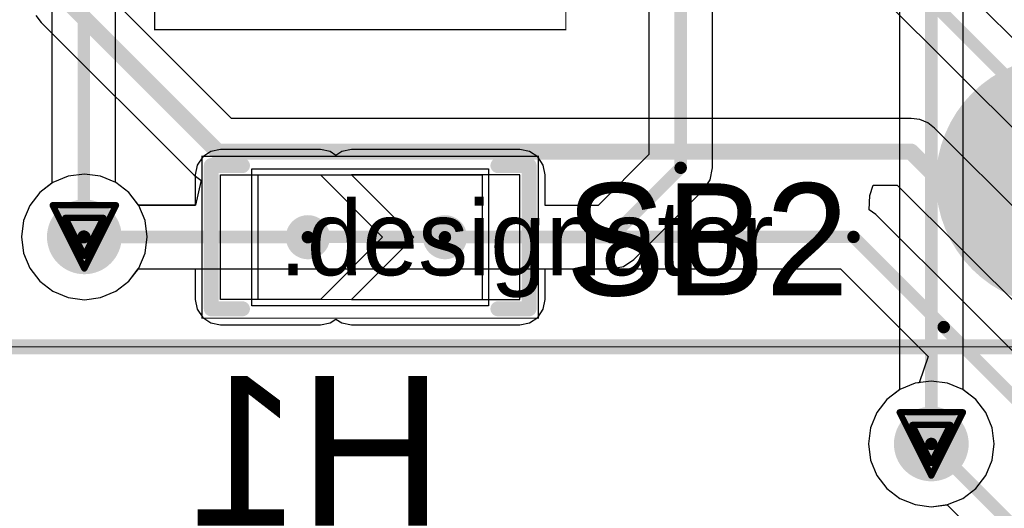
# Model space of a CAD drawing. Header units: millimetres. Extents: x 138 to 555, y 26 to 334.
# Tile 428 of 656: x 208.21 to 216.11, y 287.79 to 291.71. Entities that reach past the tile are written whole.
import ezdxf

# ---------------------------------------------------------------- set-up
doc = ezdxf.new("R2010")
doc.units = ezdxf.units.MM
for name, color, linetype in [('BottomLayer', 5, 'Continuous'), ('BottomOverlay', 54, 'Continuous'), ('DrillDrawing', 1, 'Continuous'), ('Mechanical20', 56, 'Continuous'), ('Mechanical27', 56, 'Continuous'), ('MidLayer1', 16, 'Continuous'), ('MidLayer2', 76, 'Continuous'), ('MidLayer3', 90, 'Continuous'), ('MidLayer4', 156, 'Continuous'), ('MultiLayer', 9, 'Continuous'), ('TopLayer', 1, 'Continuous'), ('TopOverlay', 2, 'Continuous'), ('TopPaste', 8, 'Continuous'), ('TopSolder', 216, 'Continuous'), ('ViaHoleLayer', 16, 'Continuous')]:
    doc.layers.add(name, color=color, linetype=linetype)

# ---------------------------------------------------------------- blocks, each defined once
blk = doc.blocks.new('CON_FCI_20021311_XXX20XXLF_MOD_MB1299_953')
at = {"layer": 'Mechanical20', "const_width": 0.00999998}
for points in [[(6.72500306, 1.64999924), (-6.724997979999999, 1.64999924)], [(6.72500306, -1.64999924), (6.72500306, 1.64999924)], [(6.72500306, -1.64999924), (-6.724997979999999, -1.64999924)]]:
    blk.add_lwpolyline(points, dxfattribs=at)
at = {"layer": 'Mechanical20', "const_width": 0.00499872}
for points in [[(6.7225037, 1.64999924, 1), (6.72750242, 1.64999924, 1)], [(6.7225037, 1.64999924, 1), (6.72750242, 1.64999924, 1)], [(6.7225037, -1.64999924, 1), (6.72750242, -1.64999924, 1)], [(6.7225037, -1.64999924, 1), (6.72750242, -1.64999924, 1)]]:
    blk.add_lwpolyline(points, format="xyb", close=True, dxfattribs=at)
at = {"layer": 'Mechanical27', "const_width": 0.00999998}
blk.add_lwpolyline([(9.27100508, -6.984999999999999), (9.27100508, 7.01499994)], dxfattribs=at)
at = {"layer": 'TopOverlay', "const_width": 0.11999976}
blk.add_lwpolyline([(9.27100508, -6.984999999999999), (9.27100508, 7.01499994)], dxfattribs=at)
blk = doc.blocks.new('SOLDER_BRIDGE_R0603_0R_955')
at = {"layer": 'Mechanical20', "const_width": 0.00999998}
for points in [[(-1.34999984, 0.6500012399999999), (-0.1999996, 0.6500012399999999)], [(-1.34999984, -0.6500012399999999), (-1.34999984, 0.6500012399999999)], [(-0.1999996, 0.6500012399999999), (1.34999984, 0.6500012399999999)], [(1.34999984, -0.6500012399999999), (1.34999984, 0.6500012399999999)], [(-1.34999984, -0.6500012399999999), (1.34999984, -0.6500012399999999)]]:
    blk.add_lwpolyline(points, dxfattribs=at)
at = {"layer": 'Mechanical20', "const_width": 0.00499872}
for points in [[(-1.3524992, 0.6500012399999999, 1), (-1.34750048, 0.6500012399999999, 1)], [(-1.3524992, 0.6500012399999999, 1), (-1.34750048, 0.6500012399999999, 1)], [(-0.20249896, 0.6500012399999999, 1), (-0.19750024, 0.6500012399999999, 1)], [(-0.20249896, 0.6500012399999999, 1), (-0.19750024, 0.6500012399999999, 1)], [(1.34750048, 0.6500012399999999, 1), (1.3524992, 0.6500012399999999, 1)], [(1.34750048, 0.6500012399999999, 1), (1.3524992, 0.6500012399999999, 1)], [(-1.3524992, -0.6500012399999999, 1), (-1.34750048, -0.6500012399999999, 1)], [(-1.3524992, -0.6500012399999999, 1), (-1.34750048, -0.6500012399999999, 1)], [(1.34750048, -0.6500012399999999, 1), (1.3524992, -0.6500012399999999, 1)], [(1.34750048, -0.6500012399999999, 1), (1.3524992, -0.6500012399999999, 1)]]:
    blk.add_lwpolyline(points, format="xyb", close=True, dxfattribs=at)
at = {"layer": 'Mechanical27', "const_width": 0.00999998}
for points in [[(-0.90000074, -0.499999), (-0.90000074, 0.499999)], [(-0.90000074, 0.499999), (0.90000074, 0.499999)], [(0.90000074, -0.499999), (0.90000074, 0.499999)], [(-0.90000074, -0.499999), (0.90000074, -0.499999)]]:
    blk.add_lwpolyline(points, dxfattribs=at)
at = {"layer": 'Mechanical27', "const_width": 0.00499872}
for points in [[(-0.9025000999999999, 0.499999, 1), (-0.8975013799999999, 0.499999, 1)], [(-0.9025000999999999, 0.499999, 1), (-0.8975013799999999, 0.499999, 1)], [(0.8975013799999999, 0.499999, 1), (0.9025000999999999, 0.499999, 1)], [(0.8975013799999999, 0.499999, 1), (0.9025000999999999, 0.499999, 1)], [(-0.9025000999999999, -0.499999, 1), (-0.8975013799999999, -0.499999, 1)], [(-0.9025000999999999, -0.499999, 1), (-0.8975013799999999, -0.499999, 1)], [(0.8975013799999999, -0.499999, 1), (0.9025000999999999, -0.499999, 1)], [(0.8975013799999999, -0.499999, 1), (0.9025000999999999, -0.499999, 1)]]:
    blk.add_lwpolyline(points, format="xyb", close=True, dxfattribs=at)
at = {"layer": 'TopLayer'}
for p, q in [((-1.20000014, -0.499999), (-1.20000014, 0.499999)), ((-1.20000014, 0.499999), (-0.3999992, 0.499999)), ((-0.3999992, 0.499999), (0.0999998, 0)), ((-0.1499997, 0.499999), (-0.1499997, 0.499999)), ((-0.1499997, 0.499999), (0.3499993, 0)), ((1.20000014, 0.499999), (-0.1499997, 0.499999)), ((1.20000014, -0.499999), (1.20000014, 0.499999)), ((0.0999998, 0), (-0.3999992, -0.499999)), ((0.3499993, 0), (-0.1499997, -0.499999)), ((-1.20000014, -0.499999), (-1.20000014, -0.499999)), ((-0.3999992, -0.499999), (-1.20000014, -0.499999)), ((-0.1499997, -0.499999), (1.20000014, -0.499999))]:
    blk.add_line(p, q, dxfattribs=at)
at = {"layer": 'TopLayer', "const_width": 0.127}
for points in [[(-0.563499, 0, 1), (-0.436499, 0, 1)], [(0.5364987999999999, 0, 1), (0.6634987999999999, 0, 1)]]:
    blk.add_lwpolyline(points, format="xyb", close=True, dxfattribs=at)
at = {"layer": 'TopOverlay', "const_width": 0.11999976}
for points in [[(-1.27500126, 0.17500092), (-1.27500126, 0.57500012)], [(-1.27500126, 0.57500012), (-1.02499922, 0.57500012)], [(1.02499922, 0.57500012), (1.27500126, 0.57500012)], [(1.27500126, -0.57500012), (1.27500126, 0.57500012)], [(-1.27500126, -0.57500012), (-1.27500126, 0.17500092)], [(-1.27500126, -0.57500012), (-1.02499922, -0.57500012)], [(1.02499922, -0.57500012), (1.27500126, -0.57500012)]]:
    blk.add_lwpolyline(points, dxfattribs=at)
at = {"layer": 'TopOverlay', "const_width": 0.05999988}
for points in [[(-1.3050012, 0.57500012, 1), (-1.24500132, 0.57500012, 1)], [(-1.3050012, 0.57500012, 1), (-1.24500132, 0.57500012, 1)], [(-1.05499916, 0.57500012, 1), (-0.9949992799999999, 0.57500012, 1)], [(0.9949992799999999, 0.57500012, 1), (1.05499916, 0.57500012, 1)], [(1.24500132, 0.57500012, 1), (1.3050012, 0.57500012, 1)], [(1.24500132, 0.57500012, 1), (1.3050012, 0.57500012, 1)], [(-1.3050012, 0.17500092, 1), (-1.24500132, 0.17500092, 1)], [(-1.3050012, 0.17500092, 1), (-1.24500132, 0.17500092, 1)], [(-1.3050012, -0.57500012, 1), (-1.24500132, -0.57500012, 1)], [(-1.3050012, -0.57500012, 1), (-1.24500132, -0.57500012, 1)], [(-1.05499916, -0.57500012, 1), (-0.9949992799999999, -0.57500012, 1)], [(0.9949992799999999, -0.57500012, 1), (1.05499916, -0.57500012, 1)], [(1.24500132, -0.57500012, 1), (1.3050012, -0.57500012, 1)], [(1.24500132, -0.57500012, 1), (1.3050012, -0.57500012, 1)]]:
    blk.add_lwpolyline(points, format="xyb", close=True, dxfattribs=at)
at = {"layer": 'TopPaste', "const_width": 0.127}
for points in [[(-0.563499, 0, 1), (-0.436499, 0, 1)], [(0.5364987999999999, 0, 1), (0.6634987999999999, 0, 1)]]:
    blk.add_lwpolyline(points, format="xyb", close=True, dxfattribs=at)
at = {"layer": 'TopSolder'}
for p, q in [((-0.95000064, 0.5499989), (-0.95000064, 0.5499989)), ((-0.95000064, 0.5499989), (0.95000064, 0.5499989)), ((-0.95000064, -0.5499989), (-0.95000064, 0.5499989)), ((0.95000064, 0.5499989), (0.95000064, -0.5499989)), ((0.95000064, -0.5499989), (-0.95000064, -0.5499989))]:
    blk.add_line(p, q, dxfattribs=at)
at = {"layer": 'TopSolder', "const_width": 0.1769999}
for points in [[(-0.5884976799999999, 0, 1), (-0.41150032, 0, 1)], [(0.51150012, 0, 1), (0.68849748, 0, 1)]]:
    blk.add_lwpolyline(points, format="xyb", close=True, dxfattribs=at)

msp = doc.modelspace()

# ---------------------------------------------------------------- linework, layer by layer
at = {"layer": 'BottomLayer'}
for p, q in [((217.3690852, 290.3693583), (212.4108274, 295.3276161)), ((212.32132542, 294.69616448), (217.08326662, 289.93422328)), ((209.90508184, 290.92077198), (208.83389526, 291.99195856)), ((208.33513578, 291.74760294), (208.3776122, 291.69224618)), ((208.3776122, 291.69224618), (209.60536946, 290.46448892)), ((215.35844914, 290.92077198), (209.90508184, 290.92077198)), ((215.42762858, 290.91166354), (215.35844914, 290.92077198)), ((215.49209124, 290.88496306), (215.42762858, 290.91166354)), ((215.547448, 290.84248664), (215.49209124, 290.88496306)), ((217.950796, 288.43913864), (215.547448, 290.84248664)), ((208.59345378, 290.45708482), (208.4718208, 290.40670138)), ((208.7239793, 290.47426792), (208.59345378, 290.45708482)), ((208.85450482, 290.45708482), (208.7239793, 290.47426792)), ((208.9761378, 290.40670138), (208.85450482, 290.45708482)), ((209.60536946, 290.46448892), (209.65766298, 290.424362)), ((208.4718208, 290.40670138), (208.367376, 290.32655676)), ((209.0805826, 290.32655676), (208.9761378, 290.40670138)), ((209.65898886, 290.41446362), (209.61527038, 290.2243624)), ((209.65766298, 290.424362), (209.65898886, 290.41446362)), ((215.02654734, 290.30130662), (215.05527982, 290.38620358)), ((215.05527982, 290.38620358), (215.24773562, 290.38620358)), ((215.24773562, 290.38620358), (217.65108362, 287.98285558)), ((208.367376, 290.32655676), (208.28723138, 290.22211196)), ((209.15900002, 290.2243624), (209.0805826, 290.32655676)), ((215.0220109, 290.18620398), (215.02654734, 290.30130662)), ((208.28723138, 290.22211196), (208.23684794, 290.10047898)), ((209.61527038, 290.2243624), (209.15900002, 290.2243624)), ((215.0766336, 290.14970418), (215.0220109, 290.18620398)), ((215.80041422, 289.42592356), (215.0766336, 290.14970418)), ((208.23684794, 290.10047898), (208.21966484, 289.96995346)), ((208.21966484, 289.96995346), (208.23684794, 289.83942794)), ((208.23684794, 289.83942794), (208.28723138, 289.71779496)), ((208.28723138, 289.71779496), (208.367376, 289.61335016)), ((209.0805826, 289.61335016), (209.15825072, 289.71456916)), ((209.15825072, 289.71456916), (214.79081502, 289.71456916)), ((214.79081502, 289.71456916), (215.4399425, 289.06544168)), ((208.367376, 289.61335016), (208.4718208, 289.53320554)), ((208.9761378, 289.53320554), (209.0805826, 289.61335016)), ((208.4718208, 289.53320554), (208.59345378, 289.4828221)), ((208.85450482, 289.4828221), (208.9761378, 289.53320554)), ((208.59345378, 289.4828221), (208.7239793, 289.465639)), ((208.7239793, 289.465639), (208.85450482, 289.4828221)), ((215.80042184, 289.42591848), (215.80041422, 289.42592356)), ((217.79095634, 287.43538398), (215.80042184, 289.42591848)), ((215.4399425, 289.06544168), (215.43995012, 289.0654366)), ((215.43995012, 289.0654366), (215.4957717, 289.00961502)), ((215.4957717, 289.00961502), (215.42358998, 288.79895504)), ((215.3899299, 288.79452274), (215.26829692, 288.7441393)), ((215.42358998, 288.79895504), (215.3899299, 288.79452274)), ((215.26829692, 288.7441393), (215.16385212, 288.66399468)), ((215.16385212, 288.66399468), (215.0837075, 288.55954988)), ((215.0837075, 288.55954988), (215.03332406, 288.4379169)), ((215.03332406, 288.4379169), (215.01614096, 288.30739138)), ((215.01614096, 288.30739138), (215.03332406, 288.17686586)), ((215.03332406, 288.17686586), (215.0837075, 288.05523288)), ((215.0837075, 288.05523288), (215.16385212, 287.95078808)), ((215.16385212, 287.95078808), (215.26829692, 287.87064346)), ((215.26829692, 287.87064346), (215.3899299, 287.82026002)), ((215.3899299, 287.82026002), (215.52045542, 287.80307692)), ((215.52045542, 287.80307692), (215.64755956, 287.81981044)), ((215.64755956, 287.81981044), (238.84021828, 264.62715172))]:
    msp.add_line(p, q, dxfattribs=at)
for points, const_width in [([(212.230589, 295.1473777), (217.26350502, 290.11446168)], 0.0999998), ([(208.56661106, 291.88124504), (209.79436832, 290.65348778)], 0.12999974), ([(209.79436832, 290.65348778), (215.35844914, 290.65348778)], 0.12999974), ([(215.35844914, 290.65348778), (217.84008248, 288.17185444)], 0.12999974), ([(208.7239793, 289.96995346), (208.72446698, 289.96946578)], 0.0999998), ([(208.72446698, 289.96946578), (214.8963952, 289.96946578)], 0.0999998), ([(214.8963952, 289.96946578), (215.6201809, 289.24568008)], 0.0999998), ([(215.6201809, 289.24568008), (215.62018344, 289.24568008)], 0.0999998), ([(215.62018344, 289.24568008), (217.68537616, 287.18048736)], 0.0999998), ([(215.52045542, 288.30739138), (239.02045668, 264.80739012)], 0.0999998)]:
    msp.add_lwpolyline(points, dxfattribs=dict(at, const_width=const_width))
for points, const_width in [([(209.76186902, 290.65348778, 1), (209.82686762, 290.65348778, 1)], 0.0649986), ([(209.76186902, 290.65348778, 1), (209.82686762, 290.65348778, 1)], 0.0649986), ([(215.32594984, 290.65348778, 1), (215.39094844, 290.65348778, 1)], 0.0649986), ([(215.32594984, 290.65348778, 1), (215.39094844, 290.65348778, 1)], 0.0649986), ([(208.5739796, 289.96995346, 1), (208.873979, 289.96995346, 1)], 0.2999994), ([(208.69898062, 289.96995346, 1), (208.74897798, 289.96995346, 1)], 0.0499999), ([(208.6994683, 289.96946578, 1), (208.74946566, 289.96946578, 1)], 0.0499999), ([(208.6994683, 289.96946578, 1), (208.74946566, 289.96946578, 1)], 0.0499999), ([(214.87139652, 289.96946578, 1), (214.92139388, 289.96946578, 1)], 0.0499999), ([(214.87139652, 289.96946578, 1), (214.92139388, 289.96946578, 1)], 0.0499999), ([(215.59518222, 289.24568008, 1), (215.64517958, 289.24568008, 1)], 0.0499999), ([(215.59518222, 289.24568008, 1), (215.64517958, 289.24568008, 1)], 0.0499999), ([(215.59518476, 289.24568008, 1), (215.64518212, 289.24568008, 1)], 0.0499999), ([(215.59518476, 289.24568008, 1), (215.64518212, 289.24568008, 1)], 0.0499999), ([(215.37045572, 288.30739138, 1), (215.67045512, 288.30739138, 1)], 0.2999994), ([(215.49545674, 288.30739138, 1), (215.5454541, 288.30739138, 1)], 0.0499999)]:
    msp.add_lwpolyline(points, format="xyb", close=True, dxfattribs=dict(at, const_width=const_width))
at = {"layer": 'DrillDrawing', "const_width": 0.0508}
for points in [[(208.4699793, 290.22395346), (208.9779793, 290.22395346)], [(208.4699793, 290.22395346), (208.7239793, 289.71595346)], [(208.7239793, 289.71595346), (208.9779793, 290.22395346)], [(208.5715793, 290.12235346), (208.8763793, 290.12235346)], [(208.5715793, 290.12235346), (208.7239793, 289.81755346)], [(208.7239793, 289.81755346), (208.8763793, 290.12235346)], [(215.26645542, 288.56139138), (215.77445542, 288.56139138)], [(215.26645542, 288.56139138), (215.52045542, 288.05339138)], [(215.52045542, 288.05339138), (215.77445542, 288.56139138)], [(215.36805542, 288.45979138), (215.67285542, 288.45979138)], [(215.36805542, 288.45979138), (215.52045542, 288.15499138)], [(215.52045542, 288.15499138), (215.67285542, 288.45979138)]]:
    msp.add_lwpolyline(points, dxfattribs=at)
at = {"layer": 'DrillDrawing', "const_width": 0.0254}
for points in [[(208.4572793, 290.22395346, 1), (208.4826793, 290.22395346, 1)], [(208.4572793, 290.22395346, 1), (208.4826793, 290.22395346, 1)], [(208.9652793, 290.22395346, 1), (208.9906793, 290.22395346, 1)], [(208.9652793, 290.22395346, 1), (208.9906793, 290.22395346, 1)], [(208.5588793, 290.12235346, 1), (208.5842793, 290.12235346, 1)], [(208.5588793, 290.12235346, 1), (208.5842793, 290.12235346, 1)], [(208.8636793, 290.12235346, 1), (208.8890793, 290.12235346, 1)], [(208.8636793, 290.12235346, 1), (208.8890793, 290.12235346, 1)], [(208.7112793, 289.81755346, 1), (208.7366793, 289.81755346, 1)], [(208.7112793, 289.81755346, 1), (208.7366793, 289.81755346, 1)], [(208.7112793, 289.71595346, 1), (208.7366793, 289.71595346, 1)], [(208.7112793, 289.71595346, 1), (208.7366793, 289.71595346, 1)], [(215.25375542, 288.56139138, 1), (215.27915542, 288.56139138, 1)], [(215.25375542, 288.56139138, 1), (215.27915542, 288.56139138, 1)], [(215.76175542, 288.56139138, 1), (215.78715542, 288.56139138, 1)], [(215.76175542, 288.56139138, 1), (215.78715542, 288.56139138, 1)], [(215.35535542, 288.45979138, 1), (215.38075542, 288.45979138, 1)], [(215.35535542, 288.45979138, 1), (215.38075542, 288.45979138, 1)], [(215.66015542, 288.45979138, 1), (215.68555542, 288.45979138, 1)], [(215.66015542, 288.45979138, 1), (215.68555542, 288.45979138, 1)], [(215.50775542, 288.15499138, 1), (215.53315542, 288.15499138, 1)], [(215.50775542, 288.15499138, 1), (215.53315542, 288.15499138, 1)], [(215.50775542, 288.05339138, 1), (215.53315542, 288.05339138, 1)], [(215.50775542, 288.05339138, 1), (215.53315542, 288.05339138, 1)]]:
    msp.add_lwpolyline(points, format="xyb", close=True, dxfattribs=at)
at = {"layer": 'MidLayer1', "const_width": 0.2999994}
for points in [[(208.5739796, 289.96995346, 1), (208.873979, 289.96995346, 1)], [(215.37045572, 288.30739138, 1), (215.67045512, 288.30739138, 1)]]:
    msp.add_lwpolyline(points, format="xyb", close=True, dxfattribs=at)
at = {"layer": 'MidLayer2'}
for p, q in [((208.59345378, 290.45708482), (208.4718208, 290.40670138)), ((208.7239793, 290.47426792), (208.59345378, 290.45708482)), ((208.85450482, 290.45708482), (208.7239793, 290.47426792)), ((208.9761378, 290.40670138), (208.85450482, 290.45708482)), ((208.4718208, 290.40670138), (208.367376, 290.32655676)), ((209.0805826, 290.32655676), (208.9761378, 290.40670138)), ((208.367376, 290.32655676), (208.28723138, 290.22211196)), ((209.16072722, 290.22211196), (209.0805826, 290.32655676)), ((208.28723138, 290.22211196), (208.23684794, 290.10047898)), ((209.21111066, 290.10047898), (209.16072722, 290.22211196)), ((208.23684794, 290.10047898), (208.21966484, 289.96995346)), ((209.22829376, 289.96995346), (209.21111066, 290.10047898)), ((208.21966484, 289.96995346), (208.23684794, 289.83942794)), ((209.21111066, 289.83942794), (209.22829376, 289.96995346)), ((208.23684794, 289.83942794), (208.28723138, 289.71779496)), ((209.16072722, 289.71779496), (209.21111066, 289.83942794)), ((208.28723138, 289.71779496), (208.367376, 289.61335016)), ((209.0805826, 289.61335016), (209.16072722, 289.71779496)), ((208.367376, 289.61335016), (208.4718208, 289.53320554)), ((208.9761378, 289.53320554), (209.0805826, 289.61335016)), ((208.4718208, 289.53320554), (208.59345378, 289.4828221)), ((208.85450482, 289.4828221), (208.9761378, 289.53320554)), ((208.59345378, 289.4828221), (208.7239793, 289.465639)), ((208.7239793, 289.465639), (208.85450482, 289.4828221)), ((215.3899299, 288.79452274), (215.26829692, 288.7441393)), ((215.52045542, 288.81170584), (215.3899299, 288.79452274)), ((215.65098094, 288.79452274), (215.52045542, 288.81170584)), ((215.77261392, 288.7441393), (215.65098094, 288.79452274)), ((215.26829692, 288.7441393), (215.16385212, 288.66399468)), ((215.87705872, 288.66399468), (215.77261392, 288.7441393)), ((215.16385212, 288.66399468), (215.0837075, 288.55954988)), ((215.95720334, 288.55954988), (215.87705872, 288.66399468)), ((215.0837075, 288.55954988), (215.03332406, 288.4379169)), ((216.00758678, 288.4379169), (215.95720334, 288.55954988)), ((215.03332406, 288.4379169), (215.01614096, 288.30739138)), ((216.02476988, 288.30739138), (216.00758678, 288.4379169)), ((215.01614096, 288.30739138), (215.03332406, 288.17686586)), ((216.00758678, 288.17686586), (216.02476988, 288.30739138)), ((215.03332406, 288.17686586), (215.0837075, 288.05523288)), ((215.95720334, 288.05523288), (216.00758678, 288.17686586)), ((215.0837075, 288.05523288), (215.16385212, 287.95078808)), ((215.87705872, 287.95078808), (215.95720334, 288.05523288)), ((215.16385212, 287.95078808), (215.26829692, 287.87064346)), ((215.77261392, 287.87064346), (215.87705872, 287.95078808)), ((215.26829692, 287.87064346), (215.3899299, 287.82026002)), ((215.65098094, 287.82026002), (215.77261392, 287.87064346)), ((215.3899299, 287.82026002), (215.52045542, 287.80307692)), ((215.52045542, 287.80307692), (215.65098094, 287.82026002))]:
    msp.add_line(p, q, dxfattribs=at)
at = {"layer": 'MidLayer2', "const_width": 0.2999994}
for points in [[(208.5739796, 289.96995346, 1), (208.873979, 289.96995346, 1)], [(215.37045572, 288.30739138, 1), (215.67045512, 288.30739138, 1)]]:
    msp.add_lwpolyline(points, format="xyb", close=True, dxfattribs=at)
at = {"layer": 'MidLayer3'}
for p, q in [((208.59345378, 290.45708482), (208.4718208, 290.40670138)), ((208.7239793, 290.47426792), (208.59345378, 290.45708482)), ((208.85450482, 290.45708482), (208.7239793, 290.47426792)), ((208.9761378, 290.40670138), (208.85450482, 290.45708482)), ((208.4718208, 290.40670138), (208.367376, 290.32655676)), ((209.0805826, 290.32655676), (208.9761378, 290.40670138)), ((208.367376, 290.32655676), (208.28723138, 290.22211196)), ((209.16072722, 290.22211196), (209.0805826, 290.32655676)), ((208.28723138, 290.22211196), (208.23684794, 290.10047898)), ((209.21111066, 290.10047898), (209.16072722, 290.22211196)), ((208.23684794, 290.10047898), (208.21966484, 289.96995346)), ((209.22829376, 289.96995346), (209.21111066, 290.10047898)), ((208.21966484, 289.96995346), (208.23684794, 289.83942794)), ((209.21111066, 289.83942794), (209.22829376, 289.96995346)), ((208.23684794, 289.83942794), (208.28723138, 289.71779496)), ((209.16072722, 289.71779496), (209.21111066, 289.83942794)), ((208.28723138, 289.71779496), (208.367376, 289.61335016)), ((209.0805826, 289.61335016), (209.16072722, 289.71779496)), ((208.367376, 289.61335016), (208.4718208, 289.53320554)), ((208.9761378, 289.53320554), (209.0805826, 289.61335016)), ((208.4718208, 289.53320554), (208.59345378, 289.4828221)), ((208.85450482, 289.4828221), (208.9761378, 289.53320554)), ((208.59345378, 289.4828221), (208.7239793, 289.465639)), ((208.7239793, 289.465639), (208.85450482, 289.4828221)), ((215.3899299, 288.79452274), (215.26829692, 288.7441393)), ((215.52045542, 288.81170584), (215.3899299, 288.79452274)), ((215.65098094, 288.79452274), (215.52045542, 288.81170584)), ((215.77261392, 288.7441393), (215.65098094, 288.79452274)), ((215.26829692, 288.7441393), (215.16385212, 288.66399468)), ((215.87705872, 288.66399468), (215.77261392, 288.7441393)), ((215.16385212, 288.66399468), (215.0837075, 288.55954988)), ((215.95720334, 288.55954988), (215.87705872, 288.66399468)), ((215.0837075, 288.55954988), (215.03332406, 288.4379169)), ((216.00758678, 288.4379169), (215.95720334, 288.55954988)), ((215.03332406, 288.4379169), (215.01614096, 288.30739138)), ((216.02476988, 288.30739138), (216.00758678, 288.4379169)), ((215.01614096, 288.30739138), (215.03332406, 288.17686586)), ((216.00758678, 288.17686586), (216.02476988, 288.30739138)), ((215.03332406, 288.17686586), (215.0837075, 288.05523288)), ((215.95720334, 288.05523288), (216.00758678, 288.17686586)), ((215.0837075, 288.05523288), (215.16385212, 287.95078808)), ((215.87705872, 287.95078808), (215.95720334, 288.05523288)), ((215.16385212, 287.95078808), (215.26829692, 287.87064346)), ((215.77261392, 287.87064346), (215.87705872, 287.95078808)), ((215.26829692, 287.87064346), (215.3899299, 287.82026002)), ((215.65098094, 287.82026002), (215.77261392, 287.87064346)), ((215.3899299, 287.82026002), (215.52045542, 287.80307692)), ((215.52045542, 287.80307692), (215.65098094, 287.82026002))]:
    msp.add_line(p, q, dxfattribs=at)
at = {"layer": 'MidLayer3', "const_width": 0.2999994}
for points in [[(208.5739796, 289.96995346, 1), (208.873979, 289.96995346, 1)], [(215.37045572, 288.30739138, 1), (215.67045512, 288.30739138, 1)]]:
    msp.add_lwpolyline(points, format="xyb", close=True, dxfattribs=at)
at = {"layer": 'MidLayer4'}
for p, q in [((208.59345378, 290.45708482), (208.4718208, 290.40670138)), ((208.7239793, 290.47426792), (208.59345378, 290.45708482)), ((208.85450482, 290.45708482), (208.7239793, 290.47426792)), ((208.9761378, 290.40670138), (208.85450482, 290.45708482)), ((208.4718208, 290.40670138), (208.367376, 290.32655676)), ((209.0805826, 290.32655676), (208.9761378, 290.40670138)), ((208.367376, 290.32655676), (208.28723138, 290.22211196)), ((209.16072722, 290.22211196), (209.0805826, 290.32655676)), ((208.28723138, 290.22211196), (208.23684794, 290.10047898)), ((209.21111066, 290.10047898), (209.16072722, 290.22211196)), ((208.23684794, 290.10047898), (208.21966484, 289.96995346)), ((209.22829376, 289.96995346), (209.21111066, 290.10047898)), ((208.21966484, 289.96995346), (208.23684794, 289.83942794)), ((209.21111066, 289.83942794), (209.22829376, 289.96995346)), ((208.23684794, 289.83942794), (208.28723138, 289.71779496)), ((209.16072722, 289.71779496), (209.21111066, 289.83942794)), ((208.28723138, 289.71779496), (208.367376, 289.61335016)), ((209.0805826, 289.61335016), (209.16072722, 289.71779496)), ((208.367376, 289.61335016), (208.4718208, 289.53320554)), ((208.9761378, 289.53320554), (209.0805826, 289.61335016)), ((208.4718208, 289.53320554), (208.59345378, 289.4828221)), ((208.85450482, 289.4828221), (208.9761378, 289.53320554)), ((208.59345378, 289.4828221), (208.7239793, 289.465639)), ((208.7239793, 289.465639), (208.85450482, 289.4828221)), ((215.3899299, 288.79452274), (215.26829692, 288.7441393)), ((215.52045542, 288.81170584), (215.3899299, 288.79452274)), ((215.65098094, 288.79452274), (215.52045542, 288.81170584)), ((215.77261392, 288.7441393), (215.65098094, 288.79452274)), ((215.26829692, 288.7441393), (215.16385212, 288.66399468)), ((215.87705872, 288.66399468), (215.77261392, 288.7441393)), ((215.16385212, 288.66399468), (215.0837075, 288.55954988)), ((215.95720334, 288.55954988), (215.87705872, 288.66399468)), ((215.0837075, 288.55954988), (215.03332406, 288.4379169)), ((216.00758678, 288.4379169), (215.95720334, 288.55954988)), ((215.03332406, 288.4379169), (215.01614096, 288.30739138)), ((216.02476988, 288.30739138), (216.00758678, 288.4379169)), ((215.01614096, 288.30739138), (215.03332406, 288.17686586)), ((216.00758678, 288.17686586), (216.02476988, 288.30739138)), ((215.03332406, 288.17686586), (215.0837075, 288.05523288)), ((215.95720334, 288.05523288), (216.00758678, 288.17686586)), ((215.0837075, 288.05523288), (215.16385212, 287.95078808)), ((215.87705872, 287.95078808), (215.95720334, 288.05523288)), ((215.16385212, 287.95078808), (215.26829692, 287.87064346)), ((215.77261392, 287.87064346), (215.87705872, 287.95078808)), ((215.26829692, 287.87064346), (215.3899299, 287.82026002)), ((215.65098094, 287.82026002), (215.77261392, 287.87064346)), ((215.3899299, 287.82026002), (215.52045542, 287.80307692)), ((215.52045542, 287.80307692), (215.65098094, 287.82026002))]:
    msp.add_line(p, q, dxfattribs=at)
at = {"layer": 'MidLayer4', "const_width": 0.2999994}
for points in [[(208.5739796, 289.96995346, 1), (208.873979, 289.96995346, 1)], [(215.37045572, 288.30739138, 1), (215.67045512, 288.30739138, 1)]]:
    msp.add_lwpolyline(points, format="xyb", close=True, dxfattribs=at)
at = {"layer": 'MultiLayer', "const_width": 0.2999994}
for points in [[(208.5739796, 289.96995346, 1), (208.873979, 289.96995346, 1)], [(215.37045572, 288.30739138, 1), (215.67045512, 288.30739138, 1)]]:
    msp.add_lwpolyline(points, format="xyb", close=True, dxfattribs=at)
at = {"layer": 'TopLayer'}
for p, q in [((215.2655588, 295.75274098), (215.2655588, 288.74203872)), ((215.77535204, 288.74203872), (215.77535204, 295.75274098)), ((213.76417242, 290.52454468), (213.76417242, 293.23179352)), ((213.25437918, 293.1262108), (213.25437918, 290.6301274)), ((208.46422874, 292.32954488), (208.46422874, 290.40087462)), ((208.97402198, 290.40757768), (208.97402198, 292.2239647)), ((209.67344908, 290.61146094), (209.62924546, 290.5453041)), ((209.73960592, 290.65566456), (209.67344908, 290.61146094)), ((209.81764234, 290.6711865), (209.73960592, 290.65566456)), ((210.61764328, 290.6711865), (209.81764234, 290.6711865)), ((210.6956797, 290.65566456), (210.61764328, 290.6711865)), ((210.74264176, 290.6242854), (210.6956797, 290.65566456)), ((210.78960636, 290.65566456), (210.74264176, 290.6242854)), ((210.86764278, 290.67118904), (210.78960636, 290.65566456)), ((210.86765548, 290.6711865), (210.86764278, 290.67118904)), ((212.21764262, 290.6711865), (210.86765548, 290.6711865)), ((212.29567904, 290.65566456), (212.21764262, 290.6711865)), ((212.36183588, 290.61146094), (212.29567904, 290.65566456)), ((212.4060395, 290.5453041), (212.36183588, 290.61146094)), ((213.25437918, 290.6301274), (212.84641962, 290.2221653)), ((209.62924546, 290.5453041), (209.61372352, 290.46726768)), ((212.42156144, 290.46726768), (212.4060395, 290.5453041)), ((209.61372352, 290.46726768), (209.61372352, 290.2221653)), ((212.42156144, 290.2221653), (212.42156144, 290.46726768)), ((213.74476936, 290.42700106), (213.76417242, 290.52454468)), ((208.46422874, 290.40087462), (208.367376, 290.32655676)), ((208.9761378, 290.40670138), (208.97402198, 290.40757768)), ((209.0805826, 290.32655676), (208.9761378, 290.40670138)), ((213.6895142, 290.34430374), (213.74476936, 290.42700106)), ((208.367376, 290.32655676), (208.28723138, 290.22211196)), ((209.16068658, 290.2221653), (209.0805826, 290.32655676)), ((213.1322382, 289.78703028), (213.6895142, 290.34430374)), ((208.28723138, 290.22211196), (208.23684794, 290.10047898)), ((209.61372352, 290.2221653), (209.16068658, 290.2221653)), ((212.84641962, 290.2221653), (212.42156144, 290.2221653)), ((208.23684794, 290.10047898), (208.21966484, 289.96995346)), ((208.21966484, 289.96995346), (208.23684794, 289.83942794)), ((208.23684794, 289.83942794), (208.28723138, 289.71779496)), ((213.04954596, 289.73177512), (213.1322382, 289.78703028)), ((208.28723138, 289.71779496), (208.367376, 289.61335016)), ((209.0805826, 289.61335016), (209.1565667, 289.71237206)), ((209.1565667, 289.71237206), (209.61372352, 289.71237206)), ((209.61372352, 289.71237206), (209.61372352, 289.46726968)), ((212.42156144, 289.46726968), (212.42156144, 289.71237206)), ((212.42156144, 289.71237206), (212.9519998, 289.71237206)), ((212.9519998, 289.71237206), (213.04954596, 289.73177512)), ((208.367376, 289.61335016), (208.4718208, 289.53320554)), ((208.9761378, 289.53320554), (209.0805826, 289.61335016)), ((208.4718208, 289.53320554), (208.59345378, 289.4828221)), ((208.85450482, 289.4828221), (208.9761378, 289.53320554)), ((208.59345378, 289.4828221), (208.7239793, 289.465639)), ((208.7239793, 289.465639), (208.85450482, 289.4828221)), ((209.61372352, 289.46726968), (209.62924546, 289.38923326)), ((212.4060395, 289.38923326), (212.42156144, 289.46726968)), ((209.62924546, 289.38923326), (209.67344908, 289.32307642)), ((212.36183588, 289.32307642), (212.4060395, 289.38923326)), ((209.67344908, 289.32307642), (209.73960592, 289.2788728)), ((209.73960592, 289.2788728), (209.81764234, 289.26335086)), ((210.61764328, 289.26334832), (210.6956797, 289.2788728)), ((210.6956797, 289.2788728), (210.74264176, 289.31025196)), ((210.74264176, 289.31025196), (210.78960636, 289.2788728)), ((210.78960636, 289.2788728), (210.86764278, 289.26335086)), ((212.21764262, 289.26335086), (212.29567904, 289.2788728)), ((212.29567904, 289.2788728), (212.36183588, 289.32307642)), ((209.81764234, 289.26335086), (210.61763058, 289.26335086)), ((210.61763058, 289.26335086), (210.61764328, 289.26334832)), ((210.86764278, 289.26335086), (212.21764262, 289.26335086)), ((215.2655588, 288.74203872), (215.16385212, 288.66399468)), ((215.87705872, 288.66399468), (215.77535204, 288.74203872)), ((215.16385212, 288.66399468), (215.0837075, 288.55954988)), ((215.95720334, 288.55954988), (215.87705872, 288.66399468)), ((215.0837075, 288.55954988), (215.03332406, 288.4379169)), ((216.00758678, 288.4379169), (215.95720334, 288.55954988)), ((215.03332406, 288.4379169), (215.01614096, 288.30739138)), ((216.02476988, 288.30739138), (216.00758678, 288.4379169)), ((215.01614096, 288.30739138), (215.03332406, 288.17686586)), ((216.00758678, 288.17686586), (216.02476988, 288.30739138)), ((215.03332406, 288.17686586), (215.0837075, 288.05523288)), ((215.95720334, 288.05523288), (216.00758678, 288.17686586)), ((215.0837075, 288.05523288), (215.16385212, 287.95078808)), ((215.87705872, 287.95078808), (215.95720334, 288.05523288)), ((215.16385212, 287.95078808), (215.26829692, 287.87064346)), ((215.77261392, 287.87064346), (215.87705872, 287.95078808)), ((215.26829692, 287.87064346), (215.3899299, 287.82026002)), ((215.65098094, 287.82026002), (215.77261392, 287.87064346)), ((215.3899299, 287.82026002), (215.52045542, 287.80307692)), ((215.52045542, 287.80307692), (215.65098094, 287.82026002))]:
    msp.add_line(p, q, dxfattribs=at)
at = {"layer": 'TopLayer', "const_width": 0.0999998}
for points in [[(215.52045542, 288.30739138), (215.52045542, 296.30739062)], [(213.5092758, 290.52454468), (213.5092758, 293.23179352)], [(208.71912536, 289.97192196), (208.71912536, 292.32954488)], [(212.9519998, 289.96726868), (213.5092758, 290.52454468)], [(208.71753532, 289.96961564), (208.71988228, 289.96726868)], [(208.71988228, 289.96726868), (210.51764348, 289.96726868)], [(211.61764128, 289.96726868), (212.9519998, 289.96726868)]]:
    msp.add_lwpolyline(points, dxfattribs=at)
at = {"layer": 'TopLayer'}
for points, const_width in [([(213.48427712, 290.52454468, 1), (213.53427448, 290.52454468, 1)], 0.0499999), ([(213.48427712, 290.52454468, 1), (213.53427448, 290.52454468, 1)], 0.0499999), ([(208.5739796, 289.96995346, 1), (208.873979, 289.96995346, 1)], 0.2999994), ([(208.69253664, 289.96961564, 1), (208.742534, 289.96961564, 1)], 0.0499999), ([(208.69412668, 289.97192196, 1), (208.74412404, 289.97192196, 1)], 0.0499999), ([(208.6948836, 289.96726868, 1), (208.74488096, 289.96726868, 1)], 0.0499999), ([(208.6948836, 289.96726868, 1), (208.74488096, 289.96726868, 1)], 0.0499999), ([(210.4926448, 289.96726868, 1), (210.54264216, 289.96726868, 1)], 0.0499999), ([(211.5926426, 289.96726868, 1), (211.64263996, 289.96726868, 1)], 0.0499999), ([(212.92700112, 289.96726868, 1), (212.97699848, 289.96726868, 1)], 0.0499999), ([(212.92700112, 289.96726868, 1), (212.97699848, 289.96726868, 1)], 0.0499999), ([(215.37045572, 288.30739138, 1), (215.67045512, 288.30739138, 1)], 0.2999994), ([(215.49545674, 288.30739138, 1), (215.5454541, 288.30739138, 1)], 0.0499999)]:
    msp.add_lwpolyline(points, format="xyb", close=True, dxfattribs=dict(at, const_width=const_width))
at = {"layer": 'TopOverlay', "const_width": 2.00000108}
msp.add_lwpolyline([(216.55716658, 290.41830156, -0.0007814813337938), (216.5571615, 290.41517482)], format="xyb", dxfattribs=at)
at = {"layer": 'TopOverlay', "const_width": 1.00000054}
for points in [[(216.0571625, 290.41517482, 1), (217.0571605, 290.41517482, 1)], [(216.05716758, 290.41830156, 1), (217.05716558, 290.41830156, 1)]]:
    msp.add_lwpolyline(points, format="xyb", close=True, dxfattribs=at)
at = {"layer": 'ViaHoleLayer', "const_width": 0.1499997}
for points in [[(208.64898072, 289.96995346, 1), (208.79897788, 289.96995346, 1)], [(215.44545684, 288.30739138, 1), (215.595454, 288.30739138, 1)]]:
    msp.add_lwpolyline(points, format="xyb", close=True, dxfattribs=at)

# ---------------------------------------------------------------- block references
for name, p, rotation in [('CON_FCI_20021311_XXX20XXLF_MOD_MB1299_953', (210.93750548, 298.357925), 270), ('SOLDER_BRIDGE_R0603_0R_955', (211.01764248, 289.96726868), 360)]:
    msp.add_blockref(name, p, dxfattribs=dict(rotation=rotation))

# ---------------------------------------------------------------- texts
at = {"layer": 'BottomOverlay', "text_generation_flag": 2}
msp.add_text('H1', height=1.20000014, dxfattribs=at).set_placement((211.60589378, 287.65235332))
at = {"layer": 'Mechanical27'}
msp.add_text('.designator', height=0.5999987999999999, dxfattribs=at).set_placement((210.2866, 289.6616))
at = {"layer": 'TopOverlay'}
msp.add_text('SB2', height=0.90000074, dxfattribs=at).set_placement((212.58344834, 289.50027444))

doc.saveas('drawing.dxf')
